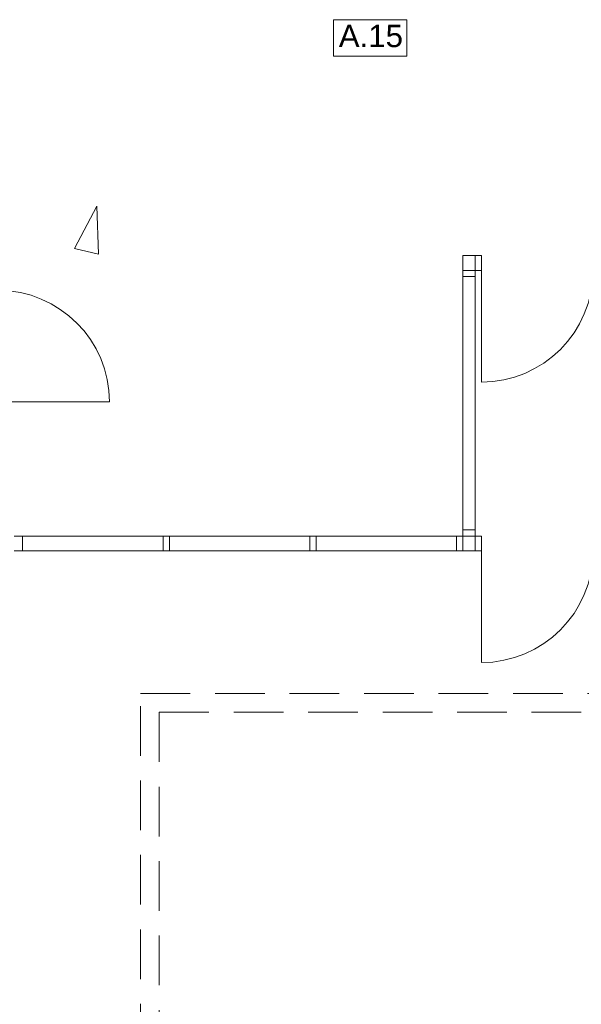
# Model space of a CAD drawing. Header units: inches. Extents: x 382808 to 408593, y -18409 to -9482.
# Tile 387 of 438: x 405701 to 406153, y -17553 to -16760. Entities that reach past the tile are written whole.
import ezdxf

# ---------------------------------------------------------------- set-up
doc = ezdxf.new("R2010")
doc.units = ezdxf.units.IN
doc.header["$LTSCALE"] = 2
doc.header["$MEASUREMENT"] = 0
doc.linetypes.add('Przerywana drobna', pattern=[30, 20, -10])
for name, color, linetype, lineweight in [('!osie_Nr_pióra__1', 51, 'CONTINUOUS', 50), ('!zestawienie pow._Nr_pióra__1', 51, 'CONTINUOUS', 50), ('!zestawienie pow._Nr_pióra__6', 161, 'CONTINUOUS', 18), ('CIENKA_Nr_pióra__23', 212, 'CONTINUOUS', 18), ('Drzwi ARCHICAD_Nr_pióra__6', 161, 'CONTINUOUS', 18), ('Krzywe_Nr_pióra__4', 100, 'CONTINUOUS', 25), ('Okna ARCHICADa_Nr_pióra__8', 133, 'CONTINUOUS', 13)]:
    doc.layers.add(name, color=color, linetype=linetype, lineweight=lineweight)
doc.styles.add('STYL_AUTOMATYCZNY_2', font='arial.ttf', dxfattribs={"width": 0.999153})

msp = doc.modelspace()

# ---------------------------------------------------------------- linework, layer by layer
at = {"layer": '!osie_Nr_pióra__1', "color": 7, "linetype": 'Continuous', "lineweight": 0}
for p, q in [((406057.62, -16961.86), (406057.62, -16949.86)), ((406057.62, -16949.86), (406067.62, -16949.86)), ((406067.62, -16949.86), (406067.62, -16961.86)), ((406067.62, -16961.86), (406057.62, -16961.86)), ((406057.62, -17187.86), (406057.62, -17175.86)), ((406057.62, -17175.86), (406067.62, -17175.86)), ((406067.62, -17175.86), (406067.62, -17187.86)), ((406067.62, -17187.86), (406057.62, -17187.86))]:
    msp.add_line(p, q, dxfattribs=at)
at = {"layer": '!zestawienie pow._Nr_pióra__6', "color": 7, "linetype": 'Continuous', "lineweight": 0}
for p, q in [((406012.7, -16759.82), (405953.54, -16759.82)), ((405953.54, -16789.14), (405953.54, -16759.82)), ((406012.7, -16789.14), (406012.7, -16759.82)), ((405953.54, -16789.14), (406012.7, -16789.14))]:
    msp.add_line(p, q, dxfattribs=at)
at = {"layer": 'CIENKA_Nr_pióra__23', "color": 7, "linetype": 'Przerywana drobna', "lineweight": 0}
for p, q in [((405798.12, -17652.86), (405798.12, -17302.86)), ((405798.12, -17302.86), (406168.12, -17302.86)), ((405813.12, -17317.86), (405813.12, -17667.86)), ((405813.12, -17317.86), (406153.12, -17317.86))]:
    msp.add_line(p, q, dxfattribs=at)
at = {"layer": 'Drzwi ARCHICAD_Nr_pióra__6', "color": 7, "linetype": 'Continuous', "lineweight": 0}
for p, q in [((406072.62, -16949.86), (406067.62, -16949.86)), ((406067.62, -16949.86), (406067.62, -16961.86)), ((406072.62, -16961.86), (406072.62, -16949.86)), ((406067.62, -16961.86), (406072.62, -16961.86)), ((406072.62, -16961.86), (406072.62, -17051.86)), ((405683.12, -17067.86), (405773.12, -17067.86)), ((406072.62, -17175.86), (406067.62, -17175.86)), ((406067.62, -17175.86), (406067.62, -17187.86)), ((406072.62, -17187.86), (406072.62, -17175.86)), ((406067.62, -17187.86), (406072.62, -17187.86)), ((406072.62, -17187.86), (406072.62, -17277.86))]:
    msp.add_line(p, q, dxfattribs=at)
for centre, start, end in [((406072.62, -16961.86), 270, 0), ((405683.12, -17067.86), 0, 90), ((406072.62, -17187.86), 270, 0)]:
    msp.add_arc(centre, 90, start, end, dxfattribs=at)
at = {"layer": 'Krzywe_Nr_pióra__4', "color": 7, "linetype": 'Continuous', "lineweight": 0}
for p, q in [((405762.98, -16910.05), (405744.78, -16944.14)), ((405762.98, -16910.05), (405764.26, -16948.67)), ((405764.26, -16948.67), (405744.78, -16944.14))]:
    msp.add_line(p, q, dxfattribs=at)
at = {"layer": 'Okna ARCHICADa_Nr_pióra__8', "color": 7, "linetype": 'Continuous', "lineweight": 0}
for p, q in [((406057.62, -17177.76), (406057.62, -16959.96)), ((406067.62, -17177.76), (406067.62, -16959.96)), ((406057.62, -16966.86), (406067.62, -16966.86)), ((405696.22, -17175.86), (406059.52, -17175.86)), ((405703.12, -17187.86), (405703.12, -17175.86)), ((405816.28, -17187.86), (405816.28, -17175.86)), ((405821.28, -17187.86), (405821.28, -17175.86)), ((405934.45, -17187.86), (405934.45, -17175.86)), ((405939.45, -17187.86), (405939.45, -17175.86)), ((406052.62, -17187.86), (406052.62, -17175.86)), ((406057.62, -17170.86), (406067.62, -17170.86)), ((405696.22, -17187.86), (406059.52, -17187.86))]:
    msp.add_line(p, q, dxfattribs=at)

# ---------------------------------------------------------------- texts
at = {"layer": '!zestawienie pow._Nr_pióra__1', "color": 7, "lineweight": 0, "style": 'STYL_AUTOMATYCZNY_2'}
msp.add_text('A.15', height=18, dxfattribs=at).set_placement((405957.76, -16781.93))

doc.saveas('drawing.dxf')
